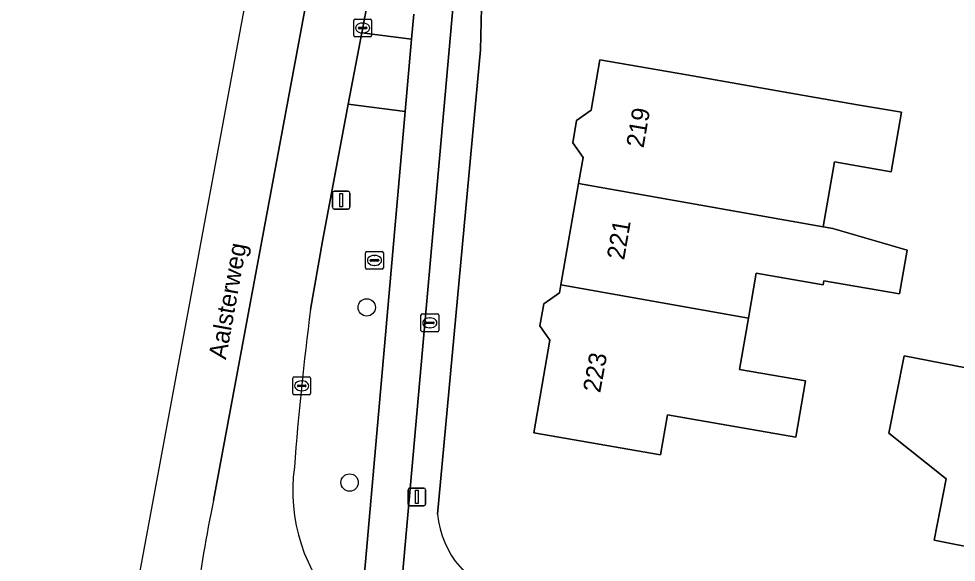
# Model space of a CAD drawing. Extents: x 161692 to 162379, y 380760 to 381678.
# Drawn here: x 161733.6 to 161786.4, y 381108.5 to 381139.1 of the extents above; entities that cross this region are included whole.
import ezdxf

# ---------------------------------------------------------------- set-up
doc = ezdxf.new("R2010")
doc.units = 0
for name, color, linetype in [('IMGEO_Boom', 7, 'Continuous'), ('IMGEO_Brandkraan', 7, 'Continuous'), ('IMGEO_Erf', 7, 'Continuous'), ('IMGEO_Fietspad_gesloten', 7, 'Continuous'), ('IMGEO_Kolk', 7, 'Continuous'), ('IMGEO_Lichtmast', 7, 'Continuous'), ('IMGEO_Openbare_ruimte_label', 7, 'Continuous'), ('IMGEO_OVBaan_gesloten', 7, 'Continuous'), ('IMGEO_Pand', 7, 'Continuous'), ('IMGEO_Pand_nummerreeks', 7, 'Continuous'), ('IMGEO_Rijbaan_lokaal_open', 7, 'Continuous'), ('IMGEO_Rijbaan_regionaal_gesloten', 7, 'Continuous'), ('IMGEO_Rioolput', 7, 'Continuous'), ('IMGEO_Verkeerseiland_groen', 7, 'Continuous'), ('IMGEO_Voetpad_open', 7, 'Continuous')]:
    doc.layers.add(name, color=color, linetype=linetype)

msp = doc.modelspace()

# ---------------------------------------------------------------- linework, layer by layer
at = {"layer": 'IMGEO_Boom'}
for centre in [(161753.203, 381122.829), (161752.24, 381112.958)]:
    msp.add_circle(centre, 0.489, dxfattribs=at)
at = {"layer": 'IMGEO_Brandkraan'}
for p, q in [((161756.263, 381121.533), (161756.263, 381122.385)), ((161756.338, 381122.459), (161757.19, 381122.459)), ((161757.264, 381122.385), (161757.264, 381121.533)), ((161756.522, 381121.953), (161756.522, 381121.965)), ((161756.96, 381121.916), (161756.562, 381121.916)), ((161756.565, 381122.002), (161756.963, 381122.002)), ((161756.751, 381122.239), (161756.776, 381122.239)), ((161757.006, 381121.965), (161757.006, 381121.953)), ((161757.19, 381121.459), (161756.338, 381121.459)), ((161756.774, 381121.679), (161756.749, 381121.679))]:
    msp.add_line(p, q, dxfattribs=at)
for points in [[(161756.263, 381121.533), (161756.263, 381122.385)], [(161756.338, 381122.459), (161757.19, 381122.459)], [(161757.264, 381122.385), (161757.264, 381121.533)], [(161757.19, 381121.459), (161756.338, 381121.459)]]:
    msp.add_lwpolyline(points, dxfattribs=at)
for centre, radius, start, end in [((161756.34, 381122.383), 0.0765, 91.552, 178.448), ((161756.34, 381122.383), 0.0765, 91.552, 178.448), ((161757.188, 381122.383), 0.0765, 1.552, 88.448), ((161757.188, 381122.383), 0.0765, 1.552, 88.448), ((161756.562, 381121.962), 0.0403, 85.8775, 175.7526), ((161756.559, 381121.952), 0.0366, 178.938, 274.7102), ((161756.963, 381121.959), 0.043, 264.8664, 352.4533), ((161756.967, 381121.964), 0.0386, 1.7309, 96.639), ((161756.34, 381121.535), 0.0765, 181.552, 268.448), ((161756.34, 381121.535), 0.0765, 181.552, 268.448), ((161757.188, 381121.535), 0.0765, 271.552, 358.448), ((161757.188, 381121.535), 0.0765, 271.552, 358.448)]:
    msp.add_arc(centre, radius, start, end, dxfattribs=at)
for centre, major_axis, ratio, start_param, end_param in [((161756.75, 381121.959), (-0.387, 0.002), 0.722429, 4.712389, 7.853982), ((161756.775, 381121.959), (-0.39, 0.002), 0.717154, 1.570796, 4.712389)]:
    msp.add_ellipse(centre, major_axis=major_axis, ratio=ratio, start_param=start_param, end_param=end_param, dxfattribs=at)
at = {"layer": 'IMGEO_Erf'}
msp.add_lwpolyline([(161763.075, 381158.749), (161762.918, 381158.007), (161759.702, 381140.521), (161759.617, 381137.351), (161757.191, 381111.169)], dxfattribs=at)
for points in [[(161774.726, 381122.22), (161774.225, 381119.337), (161777.95, 381118.689), (161777.397, 381115.509), (161770.157, 381116.769), (161769.764, 381114.509), (161762.625, 381115.751), (161763.536, 381120.987), (161762.968, 381121.794), (161763.182, 381123.023), (161764.074, 381123.651), (161764.151, 381124.096), (161765.145, 381129.811), (161765.401, 381131.28), (161764.82, 381132.105), (161765.04, 381133.371), (161765.855, 381133.945), (161766.348, 381136.78), (161771.254, 381135.927), (161776.692, 381134.982), (161780.882, 381134.253), (161783.356, 381133.823), (161782.773, 381130.473), (161779.586, 381131.027), (161778.949, 381127.365), (161779.494, 381127.268), (161783.68, 381126.05), (161783.252, 381123.586), (161778.983, 381124.328), (161778.944, 381124.104), (161775.168, 381124.761)], [(161790.691, 381108.627), (161785.207, 381109.704), (161785.885, 381113.158), (161782.648, 381115.743), (161783.502, 381120.104), (161792.59, 381118.324)]]:
    msp.add_lwpolyline(points, close=True, dxfattribs=at)
msp.add_arc((161762.506, 381111.686), 5.34, 185.5562, 255.5002, dxfattribs=at)
at = {"layer": 'IMGEO_Fietspad_gesloten'}
msp.add_lwpolyline([(161755.855, 381139.363), (161755.73, 381137.951), (161755.369, 381133.869), (161752.9, 381105.932), (161752.925, 381105.216), (161755.105, 381105.291), (161755.078, 381106.072), (161758.146, 381140.74)], dxfattribs=at)
at = {"layer": 'IMGEO_Kolk'}
for p, q in [((161752.472, 381138.15), (161752.472, 381139.002)), ((161752.547, 381139.076), (161753.399, 381139.076)), ((161752.96, 381138.856), (161752.985, 381138.856)), ((161753.473, 381139.002), (161753.473, 381138.15)), ((161752.731, 381138.57), (161752.731, 381138.582)), ((161753.169, 381138.533), (161752.771, 381138.533)), ((161752.774, 381138.619), (161753.172, 381138.619)), ((161752.983, 381138.296), (161752.958, 381138.296)), ((161753.215, 381138.582), (161753.215, 381138.57)), ((161753.399, 381138.076), (161752.547, 381138.076)), ((161749.038, 381117.981), (161749.038, 381118.833)), ((161749.113, 381118.907), (161749.965, 381118.907)), ((161749.526, 381118.687), (161749.551, 381118.687)), ((161750.039, 381118.833), (161750.039, 381117.981)), ((161749.297, 381118.401), (161749.297, 381118.413)), ((161749.735, 381118.364), (161749.337, 381118.364)), ((161749.34, 381118.45), (161749.738, 381118.45)), ((161749.781, 381118.413), (161749.781, 381118.401)), ((161749.965, 381117.907), (161749.113, 381117.907)), ((161749.549, 381118.127), (161749.524, 381118.127))]:
    msp.add_line(p, q, dxfattribs=at)
for points in [[(161752.472, 381138.15), (161752.472, 381139.002)], [(161752.547, 381139.076), (161753.399, 381139.076)], [(161753.473, 381139.002), (161753.473, 381138.15)], [(161753.399, 381138.076), (161752.547, 381138.076)], [(161749.038, 381117.981), (161749.038, 381118.833)], [(161749.113, 381118.907), (161749.965, 381118.907)], [(161750.039, 381118.833), (161750.039, 381117.981)], [(161749.965, 381117.907), (161749.113, 381117.907)]]:
    msp.add_lwpolyline(points, dxfattribs=at)
for centre, radius, start, end in [((161752.549, 381139), 0.0765, 91.552, 178.448), ((161752.549, 381139), 0.0765, 91.552, 178.448), ((161753.397, 381139), 0.0765, 1.552, 88.448), ((161753.397, 381139), 0.0765, 1.552, 88.448), ((161752.771, 381138.579), 0.0403, 85.8775, 175.7526), ((161752.768, 381138.569), 0.0366, 178.938, 274.7102), ((161753.172, 381138.576), 0.043, 264.8664, 352.4533), ((161753.176, 381138.581), 0.0386, 1.7309, 96.639), ((161752.549, 381138.152), 0.0765, 181.552, 268.448), ((161752.549, 381138.152), 0.0765, 181.552, 268.448), ((161753.397, 381138.152), 0.0765, 271.552, 358.448), ((161753.397, 381138.152), 0.0765, 271.552, 358.448), ((161749.115, 381118.831), 0.0765, 91.552, 178.448), ((161749.115, 381118.831), 0.0765, 91.552, 178.448), ((161749.963, 381118.831), 0.0765, 1.552, 88.448), ((161749.963, 381118.831), 0.0765, 1.552, 88.448), ((161749.337, 381118.41), 0.0403, 85.8775, 175.7526), ((161749.334, 381118.4), 0.0366, 178.938, 274.7102), ((161749.738, 381118.407), 0.043, 264.8664, 352.4533), ((161749.742, 381118.412), 0.0386, 1.7309, 96.639), ((161749.115, 381117.983), 0.0765, 181.552, 268.448), ((161749.115, 381117.983), 0.0765, 181.552, 268.448), ((161749.963, 381117.983), 0.0765, 271.552, 358.448), ((161749.963, 381117.983), 0.0765, 271.552, 358.448)]:
    msp.add_arc(centre, radius, start, end, dxfattribs=at)
for centre, major_axis, ratio, start_param, end_param in [((161752.959, 381138.576), (-0.387, 0.002), 0.722429, 4.712389, 7.853982), ((161752.984, 381138.576), (-0.39, 0.002), 0.717154, 1.570796, 4.712389), ((161749.525, 381118.407), (-0.387, 0.002), 0.722429, 4.712389, 7.853982), ((161749.55, 381118.407), (-0.39, 0.002), 0.717154, 1.570796, 4.712389)]:
    msp.add_ellipse(centre, major_axis=major_axis, ratio=ratio, start_param=start_param, end_param=end_param, dxfattribs=at)
at = {"layer": 'IMGEO_Lichtmast'}
for p, q in [((161751.264, 381128.47), (161751.264, 381129.27)), ((161751.264, 381129.27), (161751.264, 381128.47)), ((161751.364, 381129.37), (161752.154, 381129.37)), ((161752.154, 381129.37), (161751.364, 381129.37)), ((161752.254, 381129.27), (161752.254, 381128.47)), ((161752.254, 381128.47), (161752.254, 381129.27)), ((161752.154, 381128.37), (161751.364, 381128.37)), ((161751.364, 381128.37), (161752.154, 381128.37)), ((161755.532, 381111.746), (161755.532, 381112.546)), ((161755.532, 381112.546), (161755.532, 381111.746)), ((161755.632, 381112.646), (161756.422, 381112.646)), ((161756.422, 381112.646), (161755.632, 381112.646)), ((161756.522, 381112.546), (161756.522, 381111.746)), ((161756.522, 381111.746), (161756.522, 381112.546)), ((161756.422, 381111.646), (161755.632, 381111.646)), ((161755.632, 381111.646), (161756.422, 381111.646))]:
    msp.add_line(p, q, dxfattribs=at)
for points in [[(161751.684, 381129.245), (161751.834, 381129.245), (161751.834, 381128.495), (161751.684, 381128.495), (161751.684, 381129.245)], [(161755.952, 381112.521), (161756.102, 381112.521), (161756.102, 381111.771), (161755.952, 381111.771), (161755.952, 381112.521)]]:
    msp.add_lwpolyline(points, dxfattribs=at)
for centre, start, end in [((161751.364, 381129.27), 90, 180), ((161751.364, 381129.27), 90, 180), ((161752.154, 381129.27), 0, 90), ((161752.154, 381129.27), 360, 90), ((161751.364, 381128.47), 180, 270), ((161751.364, 381128.47), 180, 270), ((161752.154, 381128.47), 270, 0), ((161752.154, 381128.47), 270, 0), ((161755.632, 381112.546), 90, 180), ((161755.632, 381112.546), 90, 180), ((161756.422, 381112.546), 0, 90), ((161756.422, 381112.546), 360, 90), ((161755.632, 381111.746), 180, 270), ((161755.632, 381111.746), 180, 270), ((161756.422, 381111.746), 270, 0), ((161756.422, 381111.746), 270, 0)]:
    msp.add_arc(centre, 0.1, start, end, dxfattribs=at)
at = {"layer": 'IMGEO_OVBaan_gesloten'}
msp.add_lwpolyline([(161744.563, 381111.938), (161780.667, 381305.843), (161780.198, 381305.933), (161783.4, 381322.888), (161779.986, 381323.471), (161776.881, 381306.547), (161776.704, 381306.578), (161776.704, 381306.578), (161771.577, 381277.677), (161758.366, 381204.804), (161740.263, 381107.16), (161733.581, 381071.116)], dxfattribs=at)
msp.add_arc((161822.498, 381095.685), 79.612, 168.21995, 176.88355, dxfattribs=at)
at = {"layer": 'IMGEO_Pand'}
for points in [[(161783.356, 381133.823), (161780.882, 381134.253), (161776.692, 381134.982), (161771.254, 381135.927), (161766.348, 381136.78), (161765.855, 381133.945), (161765.04, 381133.371), (161764.82, 381132.105), (161765.401, 381131.28), (161765.145, 381129.811), (161778.949, 381127.365), (161779.586, 381131.027), (161782.773, 381130.473)], [(161783.68, 381126.05), (161779.494, 381127.268), (161778.949, 381127.365), (161765.145, 381129.811), (161764.151, 381124.096), (161774.726, 381122.22), (161775.168, 381124.761), (161778.944, 381124.104), (161778.983, 381124.328), (161783.252, 381123.586)], [(161764.151, 381124.096), (161764.074, 381123.651), (161763.182, 381123.023), (161762.968, 381121.794), (161763.536, 381120.987), (161762.625, 381115.751), (161769.764, 381114.509), (161770.157, 381116.769), (161777.397, 381115.509), (161777.95, 381118.689), (161774.225, 381119.337), (161774.726, 381122.22)], [(161792.59, 381118.324), (161783.502, 381120.104), (161782.648, 381115.743), (161785.885, 381113.158), (161785.207, 381109.704), (161790.691, 381108.627)]]:
    msp.add_lwpolyline(points, close=True, dxfattribs=at)
at = {"layer": 'IMGEO_Rijbaan_lokaal_open'}
msp.add_lwpolyline([(161755.73, 381137.951), (161752.921, 381138.304), (161752.161, 381134.28), (161755.369, 381133.869)], close=True, dxfattribs=at)
at = {"layer": 'IMGEO_Rijbaan_regionaal_gesloten'}
for points in [[(161779.709, 381323.516), (161779.709, 381323.516), (161779.986, 381323.471), (161783.4, 381322.888), (161783.872, 381322.811), (161780.667, 381305.843), (161744.563, 381111.938)], [(161750.039, 381122.715), (161750.703, 381126.559), (161752.161, 381134.28), (161752.921, 381138.304), (161756.594, 381157.749)]]:
    msp.add_lwpolyline(points, dxfattribs=at)
for centre, radius, start, end in [((161905.377, 381102.244), 156.682, 172.49259, 175.76368), ((161758.667, 381112.472), 9.637, 171.973, 224.014), ((161822.498, 381095.685), 79.612, 168.21995, 176.88355)]:
    msp.add_arc(centre, radius, start, end, dxfattribs=at)
at = {"layer": 'IMGEO_Rioolput'}
for p, q in [((161753.139, 381125.051), (161753.139, 381125.903)), ((161753.214, 381125.977), (161754.066, 381125.977)), ((161753.627, 381125.757), (161753.652, 381125.757)), ((161754.14, 381125.903), (161754.14, 381125.051)), ((161753.398, 381125.471), (161753.398, 381125.483)), ((161753.836, 381125.434), (161753.438, 381125.434)), ((161753.441, 381125.52), (161753.839, 381125.52)), ((161753.65, 381125.197), (161753.625, 381125.197)), ((161753.882, 381125.483), (161753.882, 381125.471)), ((161754.066, 381124.977), (161753.214, 381124.977))]:
    msp.add_line(p, q, dxfattribs=at)
for points in [[(161753.139, 381125.051), (161753.139, 381125.903)], [(161753.214, 381125.977), (161754.066, 381125.977)], [(161754.14, 381125.903), (161754.14, 381125.051)], [(161754.066, 381124.977), (161753.214, 381124.977)]]:
    msp.add_lwpolyline(points, dxfattribs=at)
for centre, radius, start, end in [((161753.216, 381125.901), 0.0765, 91.552, 178.448), ((161753.216, 381125.901), 0.0765, 91.552, 178.448), ((161754.064, 381125.901), 0.0765, 1.552, 88.448), ((161754.064, 381125.901), 0.0765, 1.552, 88.448), ((161753.216, 381125.053), 0.0765, 181.552, 268.448), ((161753.216, 381125.053), 0.0765, 181.552, 268.448), ((161753.438, 381125.48), 0.0403, 85.8775, 175.7526), ((161753.435, 381125.47), 0.0366, 178.938, 274.7102), ((161753.839, 381125.477), 0.043, 264.8664, 352.4533), ((161753.843, 381125.482), 0.0386, 1.7309, 96.639), ((161754.064, 381125.053), 0.0765, 271.552, 358.448), ((161754.064, 381125.053), 0.0765, 271.552, 358.448)]:
    msp.add_arc(centre, radius, start, end, dxfattribs=at)
for centre, major_axis, ratio, start_param, end_param in [((161753.626, 381125.477), (-0.387, 0.002), 0.722429, 4.712389, 7.853982), ((161753.651, 381125.477), (-0.39, 0.002), 0.717154, 1.570796, 4.712389)]:
    msp.add_ellipse(centre, major_axis=major_axis, ratio=ratio, start_param=start_param, end_param=end_param, dxfattribs=at)
at = {"layer": 'IMGEO_Verkeerseiland_groen'}
for points in [[(161756.594, 381157.749), (161752.921, 381138.304), (161755.73, 381137.951), (161755.855, 381139.363)], [(161755.369, 381133.869), (161752.161, 381134.28), (161750.703, 381126.559), (161750.039, 381122.715)], [(161752.9, 381105.932), (161755.369, 381133.869)]]:
    msp.add_lwpolyline(points, dxfattribs=at)
for centre, radius, start, end in [((161905.377, 381102.244), 156.682, 172.49259, 175.76368), ((161758.667, 381112.472), 9.637, 171.973, 224.014)]:
    msp.add_arc(centre, radius, start, end, dxfattribs=at)
at = {"layer": 'IMGEO_Voetpad_open'}
for points in [[(161757.191, 381111.169), (161759.617, 381137.351), (161759.702, 381140.521), (161762.918, 381158.007), (161763.075, 381158.749), (161764.167, 381163.904)], [(161758.146, 381140.74), (161755.078, 381106.072), (161755.105, 381105.291)]]:
    msp.add_lwpolyline(points, dxfattribs=at)
msp.add_arc((161762.506, 381111.686), 5.34, 185.5562, 255.5002, dxfattribs=at)

# ---------------------------------------------------------------- texts
at = {"layer": 'IMGEO_Openbare_ruimte_label'}
msp.add_text('Aalsterweg', height=1, rotation=79.7464, dxfattribs=at).set_placement((161745.258, 381119.857))
at = {"layer": 'IMGEO_Pand_nummerreeks'}
for s, rotation, p in [('219', 80.174, (161768.811, 381131.781)), ('221', 80.174, (161767.717, 381125.46)), ('223', 79.6345, (161766.367, 381117.977))]:
    msp.add_text(s, height=1, rotation=rotation, dxfattribs=at).set_placement(p)

doc.saveas('drawing.dxf')
